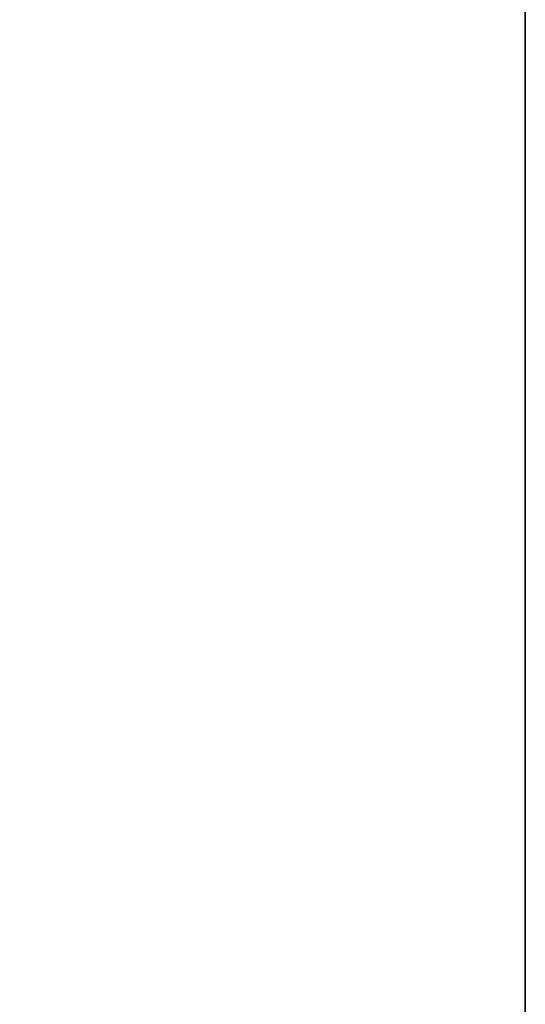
# Model space of a CAD drawing. Header units: metres. Extents: x 209747 to 209830, y 1182430 to 1182564.
# Tile 386 of 656: x 209752.1383 to 209752.1726, y 1182480.5946 to 1182480.6614. Entities that reach past the tile are written whole.
import ezdxf

# ---------------------------------------------------------------- set-up
doc = ezdxf.new("R2010")
doc.units = ezdxf.units.M
doc.header["$MEASUREMENT"] = 0
doc.linetypes.add('DGN Style 2', pattern=[15.036391, 9.021834, -6.014556])
doc.layers.get('0').update_dxf_attribs({"color": 254})

# ---------------------------------------------------------------- blocks, each defined once
blk = doc.blocks.new('*U2')
at = {"color": 3, "linetype": 'Continuous'}
for p, q in [((1.275, -18.353476), (1.275, -18.454807)), ((1.275, -18.454807), (1.275, -18.556157))]:
    blk.add_line(p, q, dxfattribs=at)
blk = doc.blocks.new('*U3')
at = {"color": 3, "linetype": 'Continuous'}
for p, q in [((1.275, -18.313572), (1.275, -18.412618)), ((1.275, -18.412618), (1.275, -18.511657))]:
    blk.add_line(p, q, dxfattribs=at)
blk = doc.blocks.new('*U4')
at = {"color": 3, "linetype": 'Continuous'}
blk.add_line((1.275, -18.372069), (1.275, -18.471091), dxfattribs=at)
blk = doc.blocks.new('*U5')
at = {"color": 3, "linetype": 'Continuous'}
blk.add_line((1.275, -18.392032), (1.275, -18.49113), dxfattribs=at)
blk = doc.blocks.new('*U6')
at = {"color": 3, "linetype": 'Continuous'}
for p, q in [((1.275, -18.352715), (1.275, -18.451944)), ((1.275, -18.451944), (1.275, -18.551173))]:
    blk.add_line(p, q, dxfattribs=at)
blk = doc.blocks.new('*U7')
at = {"color": 3, "linetype": 'Continuous'}
blk.add_line((1.275, -18.381271), (1.275, -18.48049), dxfattribs=at)
blk = doc.blocks.new('*U8')
at = {"color": 3, "linetype": 'Continuous'}
for p, q in [((1.275, -18.360043), (1.275, -18.459335)), ((1.275, -18.459335), (1.275, -18.558626))]:
    blk.add_line(p, q, dxfattribs=at)
blk = doc.blocks.new('*U9')
at = {"color": 3, "linetype": 'Continuous'}
blk.add_line((1.275, -18.381497), (1.275, -18.482758), dxfattribs=at)
blk = doc.blocks.new('ATTEMP_2')
at = {"color": 254, "flags": 128}
blk.add_lwpolyline([(0, 1.275), (-13.6, 1.275), (-13.6, -1.275), (0, -1.275), (0, 1.275), (0, 1.275)], dxfattribs=at)
blk = doc.blocks.new('ATTEMP_1')
at = {"color": 254, "rotation": 90}
blk.add_blockref('ATTEMP_2', (0, -18.11), dxfattribs=at)
blk = doc.blocks.new('ATTEMP')
at = {"color": 3, "linetype": 'Continuous'}
for name in ['*U9', '*U8', '*U7', '*U6', '*U5', '*U4', '*U2', '*U3']:
    blk.add_blockref(name, (-10.48, 0), dxfattribs=at)
at = {"color": 254}
blk.add_blockref('ATTEMP_1', (-10.48, 0), dxfattribs=at)

msp = doc.modelspace()

# ---------------------------------------------------------------- block references
at = {"color": 1, "linetype": 'DGN Style 2'}
msp.add_blockref('ATTEMP', (209761.377561, 1182499.061067), dxfattribs=at)

doc.saveas('drawing.dxf')
